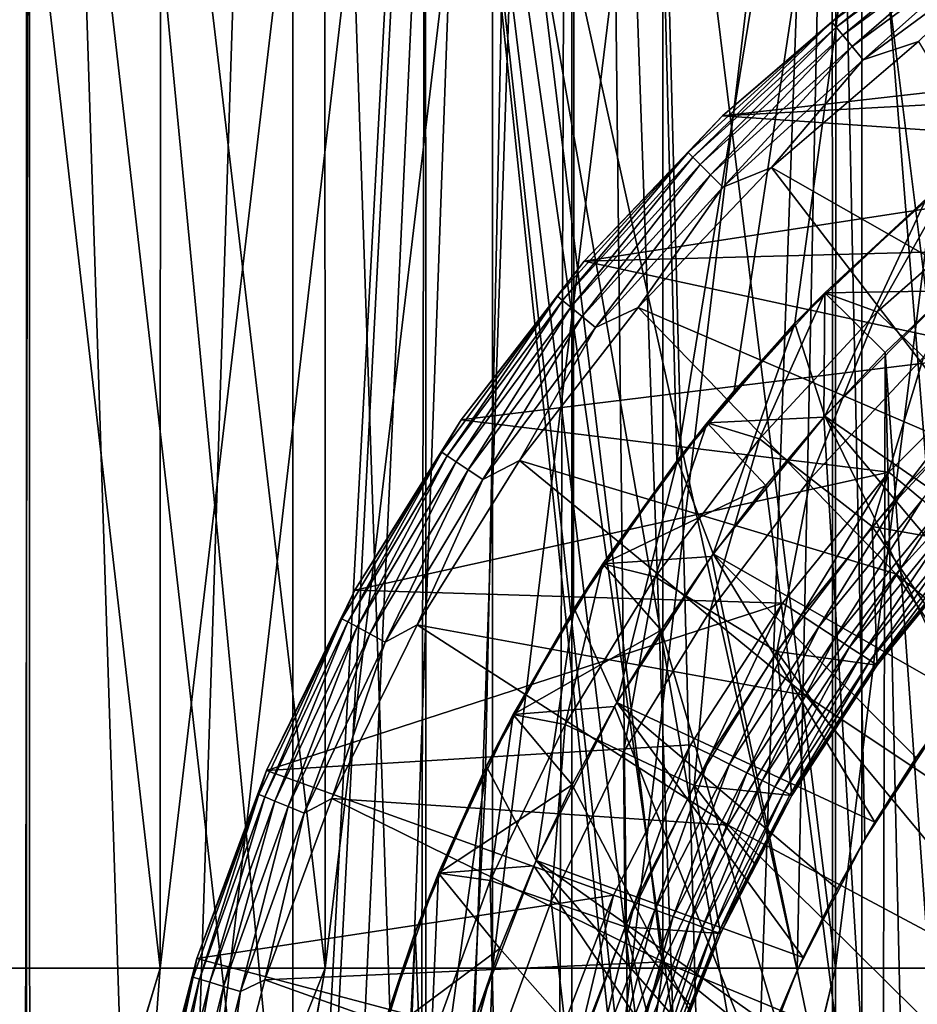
# Model space of a CAD drawing. Header units: metres. Extents: x -30 to 30, y -76 to 64.
# Tile 400 of 541: x -3.65 to -2.07, y 49.47 to 51.21. Entities that reach past the tile are written whole.
import ezdxf

# ---------------------------------------------------------------- set-up
doc = ezdxf.new("R2010")
doc.units = ezdxf.units.M
doc.layers.add('solid_508511', color=7, linetype='CONTINUOUS')

msp = doc.modelspace()

# ---------------------------------------------------------------- linework, layer by layer
at = {"layer": 'solid_508511'}
for points in [[(-3.614431, 39.964737, -22.714222), (-4.314982, 39.682003, -22.591612), (-3.993941, 57.5, -22.650572)], [(-4.216572, 9.452151, 22.610186), (-3.532681, 9.728445, 22.727079), (-3.993941, 57.5, 22.650572)], [(-3.993941, 57.5, -22.650572), (-2.670147, 57.5, -22.844479), (-3.145982, 48.659065, -22.783827)], [(-3.145982, 48.659065, -22.783827), (-3.614431, 39.964737, -22.714222), (-3.993941, 57.5, -22.650572)], [(-2.837471, 9.953447, 22.824303), (-2.670147, 57.5, 22.844479), (-3.993941, 57.5, 22.650572)], [(-3.532681, 9.728445, 22.727079), (-2.837471, 9.953447, 22.824303), (-3.993941, 57.5, 22.650572)], [(-3.113943, 48.975254, -22.788229), (-3.145982, 48.659065, -22.783827), (-2.670147, 57.5, -22.844479)], [(-3.050041, 49.287231, -22.796869), (-3.113943, 48.975254, -22.788229), (-2.670147, 57.5, -22.844479)], [(-2.954897, 49.59137, -22.809397), (-3.050041, 49.287231, -22.796869), (-2.670147, 57.5, -22.844479)], [(-2.829369, 49.884602, -22.825308), (-2.954897, 49.59137, -22.809397), (-2.670147, 57.5, -22.844479)], [(-2.837471, 9.953447, 22.824303), (-2.134133, 10.127596, 22.900774), (-2.670147, 57.5, 22.844479)], [(-2.67436, 50.164413, -22.843988), (-2.829369, 49.884602, -22.825308), (-2.670147, 57.5, -22.844479)], [(-2.491948, 50.42683, -22.864605), (-2.67436, 50.164413, -22.843988), (-2.670147, 57.5, -22.844479)], [(-2.491948, 50.42683, -22.864605), (-2.670147, 57.5, -22.844479), (-1.337299, 57.5, -22.961088)], [(-1.425745, 10.251329, 22.955767), (-1.337299, 57.5, 22.961088), (-2.670147, 57.5, 22.844479)], [(-2.134133, 10.127596, 22.900774), (-1.425745, 10.251329, 22.955767), (-2.670147, 57.5, 22.844479)], [(-2.390685, 50.551121, -22.875416), (-2.491948, 50.42683, -22.864605), (-1.337299, 57.5, -22.961088)], [(-2.283247, 50.670082, -22.886389), (-2.390685, 50.551121, -22.875416), (-1.337299, 57.5, -22.961088)], [(-2.051241, 50.890591, -22.908348), (-2.283247, 50.670082, -22.886389), (-1.337299, 57.5, -22.961088)], [(-3.639867, 39.999996, -5.385292), (-3.639813, 54.5, -5.385328), (-4.083487, 54.5, -5.057189)], [(-4.083364, 39.999996, -5.057286), (-3.639867, 39.999996, -5.385292), (-4.083487, 54.5, -5.057189)], [(-4.083367, 39.999996, 5.057283), (-4.083487, 54.5, 5.057189), (-3.639813, 54.5, 5.385328)], [(-3.639868, 39.999996, 5.385291), (-4.083367, 39.999996, 5.057283), (-3.639813, 54.5, 5.385328)], [(-3.639868, 39.999996, 5.385291), (-3.639813, 54.5, 5.385328), (-3.170048, 54.5, 5.674577)], [(-3.169956, 39.999996, 5.674625), (-3.639868, 39.999996, 5.385291), (-3.170048, 54.5, 5.674577)], [(-3.639867, 39.999996, -5.385292), (-3.169953, 39.999996, -5.674627), (-3.639813, 54.5, -5.385328)], [(-3.169953, 39.999996, -5.674627), (-3.170048, 54.5, -5.674577), (-3.639813, 54.5, -5.385328)], [(-2.67735, 39.999996, -5.922989), (-2.677306, 54.5, -5.923008), (-3.170048, 54.5, -5.674577)], [(-3.169953, 39.999996, -5.674627), (-2.67735, 39.999996, -5.922989), (-3.170048, 54.5, -5.674577)], [(-3.169956, 39.999996, 5.674625), (-3.170048, 54.5, 5.674577), (-2.677306, 54.5, 5.923008)], [(-2.677352, 39.999996, 5.922988), (-3.169956, 39.999996, 5.674625), (-2.677306, 54.5, 5.923008)], [(-2.677352, 39.999996, 5.922988), (-2.677306, 54.5, 5.923008), (-2.165419, 54.5, 6.128702)], [(-2.165299, 39.999996, 6.128742), (-2.677352, 39.999996, 5.922988), (-2.165419, 54.5, 6.128702)], [(-2.67735, 39.999996, -5.922989), (-2.165296, 39.999996, -6.128743), (-2.677306, 54.5, -5.923008)], [(-2.165296, 39.999996, -6.128743), (-2.165419, 54.5, -6.128702), (-2.677306, 54.5, -5.923008)], [(-1.637813, 39.999996, -6.290276), (-1.637794, 54.5, -6.290277), (-2.165419, 54.5, -6.128702)], [(-2.165296, 39.999996, -6.128743), (-1.637813, 39.999996, -6.290276), (-2.165419, 54.5, -6.128702)], [(-2.165299, 39.999996, 6.128742), (-2.165419, 54.5, 6.128702), (-1.637794, 54.5, 6.290277)], [(-1.637815, 39.999996, 6.290275), (-2.165299, 39.999996, 6.128742), (-1.637794, 54.5, 6.290277)], [(-4.312915, 52.5, -8.464558), (-4.324105, 46.5, -8.458849), (-3.647443, 46.5, -8.771896)], [(-3.635472, 52.5, 8.776863), (-4.310934, 46.5, 8.465569), (-4.312915, 52.5, 8.464558)], [(-4.312915, 52.5, -8.464558), (-3.647443, 46.5, -8.771896), (-3.635472, 52.5, -8.776863)], [(-3.635472, 52.5, 8.776863), (-3.633785, 46.5, 8.777563), (-4.310934, 46.5, 8.465569)], [(-3.635472, 52.5, -8.776863), (-3.647443, 46.5, -8.771896), (-2.948315, 46.5, -9.030915)], [(-2.935682, 52.5, 9.035028), (-3.633785, 46.5, 8.777563), (-3.635472, 52.5, 8.776863)], [(-3.635472, 52.5, -8.776863), (-2.948315, 46.5, -9.030915), (-2.935682, 52.5, -9.035028)], [(-2.935682, 52.5, 9.035028), (-2.934255, 46.5, 9.035494), (-3.633785, 46.5, 8.777563)], [(-2.935682, 52.5, -9.035028), (-2.948315, 46.5, -9.030915), (-2.489381, 48.269836, -9.168041)], [(-2.935682, 52.5, -9.035028), (-2.489381, 48.269836, -9.168041), (-2.499872, 48.525883, -9.165186)], [(-2.935682, 52.5, -9.035028), (-2.499872, 48.525883, -9.165186), (-2.484059, 48.781876, -9.169485)], [(-2.935682, 52.5, -9.035028), (-2.484059, 48.781876, -9.169485), (-2.441937, 49.035679, -9.180792)], [(-2.935682, 52.5, -9.035028), (-2.441937, 49.035679, -9.180792), (-2.373737, 49.284451, -9.198662)], [(-2.935682, 52.5, -9.035028), (-2.373737, 49.284451, -9.198662), (-2.279466, 49.526657, -9.222474)], [(-2.935682, 52.5, -9.035028), (-2.279466, 49.526657, -9.222474), (-2.217708, 52.5, -9.237518)], [(-2.217708, 52.5, 9.237518), (-2.934255, 46.5, 9.035494), (-2.935682, 52.5, 9.035028)], [(-2.217708, 52.5, 9.237518), (-2.216653, 46.5, 9.237773), (-2.934255, 46.5, 9.035494)], [(-2.217708, 52.5, -9.237518), (-2.279466, 49.526657, -9.222474), (-2.160066, 49.758614, -9.251168)], [(-2.217708, 52.5, -9.237518), (-2.160066, 49.758614, -9.251168), (-2.016319, 49.977978, -9.283559)], [(-2.217708, 52.5, -9.237518), (-2.016319, 49.977978, -9.283559), (-1.849619, 50.181931, -9.318203)], [(-2.217708, 52.5, -9.237518), (-1.849619, 50.181931, -9.318203), (-1.662656, 50.36697, -9.353373)], [(-2.217708, 52.5, -9.237518), (-1.662656, 50.36697, -9.353373), (-1.486151, 52.5, -9.383035)], [(-1.486151, 52.5, 9.383035), (-2.216653, 46.5, 9.237773), (-2.217708, 52.5, 9.237518)], [(-1.486151, 52.5, 9.383035), (-1.485397, 46.5, 9.383155), (-2.216653, 46.5, 9.237773)], [(-3.688592, 52, -6.815922), (-3.403855, 49.53109, -6.962491), (-3.688688, 49.53109, -6.81587)], [(-3.688592, 52, 6.815922), (-3.688688, 49.53109, 6.81587), (-3.403855, 49.53109, 6.962491)], [(-3.688592, 52, -6.815922), (-3.403774, 52, -6.96253), (-3.403855, 49.53109, -6.962491)], [(-3.403774, 52, 6.96253), (-3.688592, 52, 6.815922), (-3.403855, 49.53109, 6.962491)], [(-3.11314, 52, -7.097243), (-3.113034, 49.53109, -7.09729), (-3.403855, 49.53109, -6.962491)], [(-3.403774, 52, -6.96253), (-3.11314, 52, -7.097243), (-3.403855, 49.53109, -6.962491)], [(-3.403774, 52, 6.96253), (-3.403855, 49.53109, 6.962491), (-3.113034, 49.53109, 7.09729)], [(-3.11314, 52, 7.097243), (-3.403774, 52, 6.96253), (-3.113034, 49.53109, 7.09729)], [(-3.11314, 52, -7.097243), (-2.817187, 52, -7.219831), (-3.113034, 49.53109, -7.09729)], [(-2.817187, 52, 7.219831), (-3.11314, 52, 7.097243), (-3.113034, 49.53109, 7.09729)], [(-2.817187, 52, -7.219831), (-2.817123, 49.53109, -7.219856), (-3.113034, 49.53109, -7.09729)], [(-2.817187, 52, 7.219831), (-3.113034, 49.53109, 7.09729), (-2.817123, 49.53109, 7.219856)], [(-2.817187, 52, -7.219831), (-2.516421, 52, -7.330084), (-2.817123, 49.53109, -7.219856)], [(-2.817187, 52, 7.219831), (-2.817123, 49.53109, 7.219856), (-2.516499, 49.53109, 7.330057)], [(-2.516421, 52, 7.330084), (-2.817187, 52, 7.219831), (-2.516499, 49.53109, 7.330057)], [(-2.516421, 52, -7.330084), (-2.516499, 49.53109, -7.330057), (-2.817123, 49.53109, -7.219856)], [(-2.516421, 52, -7.330084), (-2.211465, 49.53109, -7.427781), (-2.516499, 49.53109, -7.330057)], [(-2.516421, 52, 7.330084), (-2.516499, 49.53109, 7.330057), (-2.211465, 49.53109, 7.427781)], [(-2.516421, 52, -7.330084), (-2.211356, 52, -7.427813), (-2.211465, 49.53109, -7.427781)], [(-2.211356, 52, 7.427813), (-2.516421, 52, 7.330084), (-2.211465, 49.53109, 7.427781)], [(-1.902513, 52, -7.512852), (-1.90244, 49.53109, -7.51287), (-2.211465, 49.53109, -7.427781)], [(-2.211356, 52, -7.427813), (-1.902513, 52, -7.512852), (-2.211465, 49.53109, -7.427781)], [(-2.211356, 52, 7.427813), (-2.211465, 49.53109, 7.427781), (-1.90244, 49.53109, 7.51287)], [(-1.902513, 52, 7.512852), (-2.211356, 52, 7.427813), (-1.90244, 49.53109, 7.51287)], [(-2.217885, 51.202499, -23.205029), (-2.142371, 51.267715, -23.165592), (-1.942314, 51.406879, -23.205029)], [(-2.217885, 51.202499, -23.205029), (-1.942314, 51.406879, -23.205029), (-2.2105, 51.193501, -23.242954)], [(-1.942314, 51.406879, -23.205029), (-1.935846, 51.397198, -23.242954), (-2.2105, 51.193501, -23.242954)], [(-2.2105, 51.193501, -23.242954), (-1.935846, 51.397198, -23.242954), (-2.19851, 51.178894, -23.277836)], [(-1.935846, 51.397198, -23.242954), (-1.925347, 51.381485, -23.277836), (-2.19851, 51.178894, -23.277836)], [(-2.19851, 51.178894, -23.277836), (-1.925347, 51.381485, -23.277836), (-2.182389, 51.159248, -23.308302)], [(-1.925347, 51.381485, -23.277836), (-1.911228, 51.360355, -23.308302), (-2.182389, 51.159248, -23.308302)], [(-2.182389, 51.159248, -23.308302), (-1.911228, 51.360355, -23.308302), (-2.16277, 51.135342, -23.333151)], [(-1.911228, 51.360355, -23.308302), (-1.894047, 51.334641, -23.333151), (-2.16277, 51.135342, -23.333151)], [(-2.16277, 51.135342, -23.333151), (-1.894047, 51.334641, -23.333151), (-2.065344, 51.168201, -23.351336)], [(-0.880844, 51.210464, -23), (-2.142362, 51.267723, -23), (-2.411385, 51.036774, -23)], [(-2.411384, 51.036774, -23.165592), (-2.411385, 51.036774, -23), (-2.142362, 51.267723, -23)], [(-2.142371, 51.267715, -23.165592), (-2.411384, 51.036774, -23.165592), (-2.142362, 51.267723, -23)], [(-2.217885, 51.202499, -23.205029), (-2.411384, 51.036774, -23.165592), (-2.142371, 51.267715, -23.165592)], [(-1.159282, 51.103565, -23), (-0.880844, 51.210464, -23), (-2.411385, 51.036774, -23)], [(-2.472097, 50.972095, -23.205029), (-2.411384, 51.036774, -23.165592), (-2.217885, 51.202499, -23.205029)], [(-2.472097, 50.972095, -23.205029), (-2.217885, 51.202499, -23.205029), (-2.463865, 50.963863, -23.242954)], [(-2.217885, 51.202499, -23.205029), (-2.2105, 51.193501, -23.242954), (-2.463865, 50.963863, -23.242954)], [(-2.463865, 50.963863, -23.242954), (-2.2105, 51.193501, -23.242954), (-2.450501, 50.9505, -23.277836)], [(-2.2105, 51.193501, -23.242954), (-2.19851, 51.178894, -23.277836), (-2.450501, 50.9505, -23.277836)], [(-2.450501, 50.9505, -23.277836), (-2.19851, 51.178894, -23.277836), (-2.432532, 50.932533, -23.308302)], [(-2.19851, 51.178894, -23.277836), (-2.182389, 51.159248, -23.308302), (-2.432532, 50.932533, -23.308302)], [(-2.432532, 50.932533, -23.308302), (-2.182389, 51.159248, -23.308302), (-2.410665, 50.910664, -23.333151)], [(-2.182389, 51.159248, -23.308302), (-2.16277, 51.135342, -23.333151), (-2.410665, 50.910664, -23.333151)], [(-2.324685, 50.945564, -23.351336), (-2.065344, 51.168201, -23.351336), (-1.727443, 50.604897, -23.58305)], [(-2.16277, 51.135342, -23.333151), (-2.065344, 51.168201, -23.351336), (-2.324685, 50.945564, -23.351336)], [(-2.410665, 50.910664, -23.333151), (-2.16277, 51.135342, -23.333151), (-2.324685, 50.945564, -23.351336)], [(-1.425001, 50.968174, -23), (-1.159282, 51.103565, -23), (-2.411385, 51.036774, -23)], [(-1.425001, 50.968174, -23), (-2.411385, 51.036774, -23), (-2.655663, 50.779793, -23)], [(-2.655654, 50.779804, -23.165592), (-2.655663, 50.779793, -23), (-2.411385, 51.036774, -23)], [(-2.411384, 51.036774, -23.165592), (-2.655654, 50.779804, -23.165592), (-2.411385, 51.036774, -23)], [(-2.472097, 50.972095, -23.205029), (-2.655654, 50.779804, -23.165592), (-2.411384, 51.036774, -23.165592)], [(-2.702501, 50.717884, -23.205029), (-2.655654, 50.779804, -23.165592), (-2.472097, 50.972095, -23.205029)], [(-2.702501, 50.717884, -23.205029), (-2.472097, 50.972095, -23.205029), (-2.693502, 50.710499, -23.242954)], [(-2.472097, 50.972095, -23.205029), (-2.463865, 50.963863, -23.242954), (-2.693502, 50.710499, -23.242954)], [(-1.675114, 50.805748, -23), (-1.425001, 50.968174, -23), (-2.655663, 50.779793, -23)], [(-2.693502, 50.710499, -23.242954), (-2.463865, 50.963863, -23.242954), (-2.678893, 50.698509, -23.277836)], [(-2.463865, 50.963863, -23.242954), (-2.450501, 50.9505, -23.277836), (-2.678893, 50.698509, -23.277836)], [(-2.678893, 50.698509, -23.277836), (-2.450501, 50.9505, -23.277836), (-2.659249, 50.682388, -23.308302)], [(-2.450501, 50.9505, -23.277836), (-2.432532, 50.932533, -23.308302), (-2.659249, 50.682388, -23.308302)], [(-2.659249, 50.682388, -23.308302), (-2.432532, 50.932533, -23.308302), (-2.635343, 50.662769, -23.333151)], [(-2.432532, 50.932533, -23.308302), (-2.410665, 50.910664, -23.333151), (-2.635343, 50.662769, -23.333151)], [(-2.560171, 50.69783, -23.351336), (-2.324685, 50.945564, -23.351336), (-1.925441, 50.425442, -23.58305)], [(-2.410665, 50.910664, -23.333151), (-2.324685, 50.945564, -23.351336), (-2.560171, 50.69783, -23.351336)], [(-2.324685, 50.945564, -23.351336), (-1.727443, 50.604897, -23.58305), (-1.925441, 50.425442, -23.58305)], [(-2.00151, 50.932377, -21.581036), (-2.230701, 50.724068, -21.581036), (-2.051241, 50.890591, -22.908348)], [(-2.230701, 50.724068, -20.059807), (-2.00151, 50.932377, -20.059807), (-2.051776, 50.890121, -15)], [(-2.009669, 50.727383, -19.5), (-2.00151, 50.932377, -20.059807), (-2.230701, 50.724068, -20.059807)], [(-2.137948, 50.690132, -21.828634), (-2.230701, 50.724068, -21.581036), (-2.00151, 50.932377, -21.581036)], [(-1.908865, 50.892433, -21.828634), (-2.137948, 50.690132, -21.828634), (-2.00151, 50.932377, -21.581036)], [(-2.635343, 50.662769, -23.333151), (-2.410665, 50.910664, -23.333151), (-2.560171, 50.69783, -23.351336)], [(-2.230364, 50.506142, -15), (-2.283256, 50.670074, -15), (-2.051776, 50.890121, -15)], [(-2.230701, 50.724068, -20.059807), (-2.051776, 50.890121, -15), (-2.283256, 50.670074, -15)], [(-2.230701, 50.724068, -21.581036), (-2.283247, 50.670082, -22.886389), (-2.051241, 50.890591, -22.908348)], [(-2.008988, 50.72781, -15), (-2.230364, 50.506142, -15), (-2.051776, 50.890121, -15)], [(-2.056152, 50.610577, -22.066158), (-2.137948, 50.690132, -21.828634), (-1.908865, 50.892433, -21.828634)], [(-1.906909, 50.618065, -23), (-1.675114, 50.805748, -23), (-2.655663, 50.779793, -23)], [(-2.655654, 50.779804, -23.165592), (-2.872672, 50.499439, -23.165592), (-2.655663, 50.779793, -23)], [(-2.702501, 50.717884, -23.205029), (-2.872672, 50.499439, -23.165592), (-2.655654, 50.779804, -23.165592)], [(-2.872672, 50.499439, -23.165592), (-2.872663, 50.499451, -23), (-2.655663, 50.779793, -23)], [(-1.906909, 50.618065, -23), (-2.655663, 50.779793, -23), (-2.872663, 50.499451, -23)], [(-2.230701, 50.724068, -21.581036), (-2.438327, 50.494255, -21.581036), (-2.283247, 50.670082, -22.886389)], [(-2.438327, 50.494255, -20.059807), (-2.230701, 50.724068, -20.059807), (-2.283256, 50.670074, -15)], [(-2.232457, 50.504025, -19.5), (-2.230701, 50.724068, -20.059807), (-2.438327, 50.494255, -20.059807)], [(-2.345713, 50.465996, -21.828634), (-2.438327, 50.494255, -21.581036), (-2.230701, 50.724068, -21.581036)], [(-2.137948, 50.690132, -21.828634), (-2.345713, 50.465996, -21.828634), (-2.230701, 50.724068, -21.581036)], [(-2.123998, 50.618637, -19.5), (-2.230701, 50.724068, -20.059807), (-2.232457, 50.504025, -19.5)], [(-2.009669, 50.727383, -19.5), (-2.230701, 50.724068, -20.059807), (-2.123998, 50.618637, -19.5)], [(-2.008988, 50.72781, -15), (-1.814906, 50.219337, -14.500119), (-2.230364, 50.506142, -15)], [(-2.009669, 50.727383, -19.5), (-2.123998, 50.618637, -19.5), (-2.024389, 49.224117, -19.5)], [(-2.906878, 50.442314, -23.205029), (-2.872672, 50.499439, -23.165592), (-2.702501, 50.717884, -23.205029)], [(-2.906878, 50.442314, -23.205029), (-2.702501, 50.717884, -23.205029), (-2.897199, 50.435844, -23.242954)], [(-2.702501, 50.717884, -23.205029), (-2.693502, 50.710499, -23.242954), (-2.897199, 50.435844, -23.242954)], [(-2.897199, 50.435844, -23.242954), (-2.693502, 50.710499, -23.242954), (-2.881485, 50.425346, -23.277836)], [(-2.693502, 50.710499, -23.242954), (-2.678893, 50.698509, -23.277836), (-2.881485, 50.425346, -23.277836)], [(-2.881485, 50.425346, -23.277836), (-2.678893, 50.698509, -23.277836), (-2.860356, 50.411228, -23.308302)], [(-2.678893, 50.698509, -23.277836), (-2.659249, 50.682388, -23.308302), (-2.860356, 50.411228, -23.308302)], [(-2.769387, 50.427544, -23.351336), (-2.560171, 50.69783, -23.351336), (-2.104896, 50.227444, -23.58305)], [(-2.635343, 50.662769, -23.333151), (-2.560171, 50.69783, -23.351336), (-2.769387, 50.427544, -23.351336)], [(-2.560171, 50.69783, -23.351336), (-1.925441, 50.425442, -23.58305), (-2.104896, 50.227444, -23.58305)], [(-2.25563, 50.395897, -22.066158), (-2.345713, 50.465996, -21.828634), (-2.137948, 50.690132, -21.828634)], [(-2.25563, 50.395897, -22.066158), (-2.137948, 50.690132, -21.828634), (-2.056152, 50.610577, -22.066158)], [(-2.860356, 50.411228, -23.308302), (-2.659249, 50.682388, -23.308302), (-2.834642, 50.394047, -23.333151)], [(-2.659249, 50.682388, -23.308302), (-2.635343, 50.662769, -23.333151), (-2.834642, 50.394047, -23.333151)], [(-2.427393, 50.262642, -15), (-2.490784, 50.428345, -15), (-2.283256, 50.670074, -15)], [(-2.438327, 50.494255, -20.059807), (-2.283256, 50.670074, -15), (-2.490784, 50.428345, -15)], [(-2.438327, 50.494255, -21.581036), (-2.390685, 50.551121, -22.875416), (-2.283247, 50.670082, -22.886389)], [(-2.230364, 50.506142, -15), (-2.427393, 50.262642, -15), (-2.283256, 50.670074, -15)], [(-2.834642, 50.394047, -23.333151), (-2.635343, 50.662769, -23.333151), (-2.769387, 50.427544, -23.351336)], [(-2.11778, 50.407223, -23), (-1.906909, 50.618065, -23), (-2.872663, 50.499451, -23)], [(-2.123998, 50.618637, -19.5), (-2.232457, 50.504025, -19.5), (-2.128967, 48.799999, -19.5)], [(-2.123998, 50.618637, -19.5), (-2.128967, 48.799999, -19.5), (-2.087482, 49.014698, -19.5)], [(-2.123998, 50.618637, -19.5), (-2.087482, 49.014698, -19.5), (-2.024389, 49.224117, -19.5)], [(-2.087582, 50.38245, -22.996157), (-1.906909, 50.618065, -23), (-2.11778, 50.407223, -23)], [(-1.879889, 50.58989, -22.996157), (-1.906909, 50.618065, -23), (-2.087582, 50.38245, -22.996157)], [(-2.25563, 50.395897, -22.066158), (-2.056152, 50.610577, -22.066158), (-2.147016, 50.311382, -22.290916)], [(-2.056152, 50.610577, -22.066158), (-1.957534, 50.514656, -22.290916), (-2.147016, 50.311382, -22.290916)], [(-1.879889, 50.58989, -22.996157), (-2.087582, 50.38245, -22.996157), (-2.058791, 50.358299, -22.98476)], [(-2.438327, 50.494255, -21.581036), (-2.491948, 50.42683, -22.864605), (-2.390685, 50.551121, -22.875416)], [(-2.147016, 50.311382, -22.290916), (-1.957534, 50.514656, -22.290916), (-1.964175, 50.278908, -22.5)], [(-2.11778, 50.407223, -23), (-2.872663, 50.499451, -23), (-3.060227, 50.198528, -23)], [(-3.060213, 50.198559, -23.165592), (-3.060227, 50.198528, -23), (-2.872663, 50.499451, -23)], [(-2.872672, 50.499439, -23.165592), (-3.060213, 50.198559, -23.165592), (-2.872663, 50.499451, -23)], [(-2.906878, 50.442314, -23.205029), (-3.060213, 50.198559, -23.165592), (-2.872672, 50.499439, -23.165592)], [(-2.232457, 50.504025, -19.5), (-2.438327, 50.494255, -20.059807), (-2.334786, 50.38382, -19.5)], [(-2.230364, 50.506142, -15), (-1.9903, 50.012848, -14.500119), (-2.427393, 50.262642, -15)], [(-2.232457, 50.504025, -19.5), (-2.334786, 50.38382, -19.5), (-2.128967, 48.799999, -19.5)], [(-2.230364, 50.506142, -15), (-1.814906, 50.219337, -14.500119), (-1.905425, 50.118443, -14.500119)], [(-2.230364, 50.506142, -15), (-1.905425, 50.118443, -14.500119), (-1.9903, 50.012848, -14.500119)], [(-2.438327, 50.494255, -21.581036), (-2.622382, 50.245167, -21.581036), (-2.491948, 50.42683, -22.864605)], [(-2.622382, 50.245167, -20.059807), (-2.438327, 50.494255, -20.059807), (-2.490784, 50.428345, -15)], [(-2.334786, 50.38382, -19.5), (-2.438327, 50.494255, -20.059807), (-2.622382, 50.245167, -20.059807)], [(-2.530088, 50.222252, -21.828634), (-2.622382, 50.245167, -21.581036), (-2.438327, 50.494255, -21.581036)], [(-2.345713, 50.465996, -21.828634), (-2.530088, 50.222252, -21.828634), (-2.438327, 50.494255, -21.581036)], [(-2.432797, 50.162464, -22.066158), (-2.530088, 50.222252, -21.828634), (-2.345713, 50.465996, -21.828634)], [(-2.432797, 50.162464, -22.066158), (-2.345713, 50.465996, -21.828634), (-2.25563, 50.395897, -22.066158)], [(-3.083261, 50.148037, -23.205029), (-3.060213, 50.198559, -23.165592), (-2.906878, 50.442314, -23.205029)], [(-3.083261, 50.148037, -23.205029), (-2.906878, 50.442314, -23.205029), (-3.072994, 50.142548, -23.242954)], [(-2.906878, 50.442314, -23.205029), (-2.897199, 50.435844, -23.242954), (-3.072994, 50.142548, -23.242954)], [(-3.072994, 50.142548, -23.242954), (-2.897199, 50.435844, -23.242954), (-3.056327, 50.13364, -23.277836)], [(-2.897199, 50.435844, -23.242954), (-2.881485, 50.425346, -23.277836), (-3.056327, 50.13364, -23.277836)], [(-3.056327, 50.13364, -23.277836), (-2.881485, 50.425346, -23.277836), (-3.033915, 50.121662, -23.308302)], [(-2.881485, 50.425346, -23.277836), (-2.860356, 50.411228, -23.308302), (-3.033915, 50.121662, -23.308302)], [(-2.950185, 50.137482, -23.351336), (-2.769387, 50.427544, -23.351336), (-2.264079, 50.01281, -23.58305)], [(-2.834642, 50.394047, -23.333151), (-2.769387, 50.427544, -23.351336), (-2.950185, 50.137482, -23.351336)], [(-2.769387, 50.427544, -23.351336), (-2.104896, 50.227444, -23.58305), (-2.264079, 50.01281, -23.58305)], [(-2.622382, 50.245167, -21.581036), (-2.67436, 50.164413, -22.843988), (-2.491948, 50.42683, -22.864605)], [(-2.597872, 50.000061, -15), (-2.673247, 50.166203, -15), (-2.490784, 50.428345, -15)], [(-2.622382, 50.245167, -20.059807), (-2.490784, 50.428345, -15), (-2.673247, 50.166203, -15)], [(-2.427393, 50.262642, -15), (-2.597872, 50.000061, -15), (-2.490784, 50.428345, -15)], [(-1.588869, 49.803951, -23.76483), (-2.104896, 50.227444, -23.58305), (-1.925441, 50.425442, -23.58305)], [(-3.033915, 50.121662, -23.308302), (-2.860356, 50.411228, -23.308302), (-3.006641, 50.107082, -23.333151)], [(-2.860356, 50.411228, -23.308302), (-2.834642, 50.394047, -23.333151), (-3.006641, 50.107082, -23.333151)], [(-2.305511, 50.175446, -23), (-2.11778, 50.407223, -23), (-3.060227, 50.198528, -23)], [(-3.006641, 50.107082, -23.333151), (-2.834642, 50.394047, -23.333151), (-2.950185, 50.137482, -23.351336)], [(-2.432797, 50.162464, -22.066158), (-2.25563, 50.395897, -22.066158), (-2.315486, 50.090378, -22.290916)], [(-2.25563, 50.395897, -22.066158), (-2.147016, 50.311382, -22.290916), (-2.315486, 50.090378, -22.290916)], [(-2.27251, 50.154484, -22.996157), (-2.11778, 50.407223, -23), (-2.305511, 50.175446, -23)], [(-2.087582, 50.38245, -22.996157), (-2.11778, 50.407223, -23), (-2.27251, 50.154484, -22.996157)], [(-2.334786, 50.38382, -19.5), (-2.622382, 50.245167, -20.059807), (-2.430611, 50.258446, -19.5)], [(-2.334786, 50.38382, -19.5), (-2.430611, 50.258446, -19.5), (-2.128967, 48.799999, -19.5)], [(-2.087582, 50.38245, -22.996157), (-2.27251, 50.154484, -22.996157), (-2.241093, 50.133827, -22.98476)], [(-2.087582, 50.38245, -22.996157), (-2.241093, 50.133827, -22.98476), (-2.058791, 50.358299, -22.98476)], [(-2.058791, 50.358299, -22.98476), (-2.241093, 50.133827, -22.98476), (-2.212144, 50.114792, -22.966249)], [(-2.058791, 50.358299, -22.98476), (-2.212144, 50.114792, -22.966249), (-2.032261, 50.336044, -22.966249)], [(-2.032261, 50.336044, -22.966249), (-2.212144, 50.114792, -22.966249), (-2.186774, 50.098114, -22.941338)], [(-2.032261, 50.336044, -22.966249), (-2.186774, 50.098114, -22.941338), (-2.009012, 50.31654, -22.941338)], [(-2.315486, 50.090378, -22.290916), (-2.147016, 50.311382, -22.290916), (-2.137822, 50.065956, -22.5)], [(-2.009012, 50.31654, -22.941338), (-2.186774, 50.098114, -22.941338), (-2.165962, 50.084431, -22.910984)], [(-2.009012, 50.31654, -22.941338), (-2.165962, 50.084431, -22.910984), (-1.98994, 50.300541, -22.910984)], [(-2.147016, 50.311382, -22.290916), (-2.053772, 50.174671, -22.5), (-2.137822, 50.065956, -22.5)], [(-2.147016, 50.311382, -22.290916), (-1.964175, 50.278908, -22.5), (-2.053772, 50.174671, -22.5)], [(-1.98994, 50.300541, -22.910984), (-2.165962, 50.084431, -22.910984), (-2.150509, 50.074272, -22.876356)], [(-1.98994, 50.300541, -22.910984), (-2.150509, 50.074272, -22.876356), (-1.97578, 50.288662, -22.876356)], [(-1.97578, 50.288662, -22.876356), (-2.150509, 50.074272, -22.876356), (-2.141012, 50.068027, -22.838787)], [(-1.97578, 50.288662, -22.876356), (-2.141012, 50.068027, -22.838787), (-1.967076, 50.281361, -22.838787)], [(-2.137835, 50.065937, -22.799999), (-1.967076, 50.281361, -22.838787), (-2.141012, 50.068027, -22.838787)], [(-2.137835, 50.065937, -22.799999), (-1.964165, 50.278919, -22.799999), (-1.967076, 50.281361, -22.838787)], [(-1.964175, 50.278908, -22.5), (-1.964165, 50.278919, -22.799999), (-2.137835, 50.065937, -22.799999)], [(-1.964175, 50.278908, -22.5), (-2.137835, 50.065937, -22.799999), (-2.053772, 50.174671, -22.5)], [(-2.430611, 50.258446, -19.5), (-2.622382, 50.245167, -20.059807), (-2.519721, 50.128185, -19.5)], [(-2.427393, 50.262642, -15), (-2.142085, 49.788982, -14.500119), (-2.597872, 50.000061, -15)], [(-2.430611, 50.258446, -19.5), (-2.519721, 50.128185, -19.5), (-2.128967, 48.799999, -19.5)], [(-2.427393, 50.262642, -15), (-1.9903, 50.012848, -14.500119), (-2.069175, 49.903038, -14.500119)], [(-2.427393, 50.262642, -15), (-2.069175, 49.903038, -14.500119), (-2.142085, 49.788982, -14.500119)], [(-2.622382, 50.245167, -21.581036), (-2.781086, 49.97921, -21.581036), (-2.67436, 50.164413, -22.843988)], [(-2.781086, 49.97921, -20.059807), (-2.622382, 50.245167, -20.059807), (-2.673247, 50.166203, -15)], [(-2.519721, 50.128185, -19.5), (-2.622382, 50.245167, -20.059807), (-2.781086, 49.97921, -20.059807)], [(-2.689236, 49.961338, -21.828634), (-2.781086, 49.97921, -21.581036), (-2.622382, 50.245167, -21.581036)], [(-2.530088, 50.222252, -21.828634), (-2.689236, 49.961338, -21.828634), (-2.622382, 50.245167, -21.581036)], [(-2.5859, 49.91259, -22.066158), (-2.689236, 49.961338, -21.828634), (-2.530088, 50.222252, -21.828634)], [(-2.5859, 49.91259, -22.066158), (-2.530088, 50.222252, -21.828634), (-2.432797, 50.162464, -22.066158)], [(-1.709028, 49.641937, -23.76483), (-2.264079, 50.01281, -23.58305), (-2.104896, 50.227444, -23.58305)], [(-1.588869, 49.803951, -23.76483), (-1.709028, 49.641937, -23.76483), (-2.104896, 50.227444, -23.58305)], [(-3.060213, 50.198559, -23.165592), (-3.216352, 49.880245, -23.165592), (-3.060227, 50.198528, -23)], [(-3.083261, 50.148037, -23.205029), (-3.216352, 49.880245, -23.165592), (-3.060213, 50.198559, -23.165592)], [(-3.216352, 49.880245, -23.165592), (-3.216339, 49.880272, -23), (-3.060227, 50.198528, -23)], [(-2.305511, 50.175446, -23), (-3.060227, 50.198528, -23), (-3.216339, 49.880272, -23)], [(-2.467963, 49.925362, -23), (-2.305511, 50.175446, -23), (-3.216339, 49.880272, -23)], [(-2.781086, 49.97921, -21.581036), (-2.829369, 49.884602, -22.825308), (-2.67436, 50.164413, -22.843988)], [(-2.74017, 49.720901, -15), (-2.828142, 49.887131, -15), (-2.673247, 50.166203, -15)], [(-2.781086, 49.97921, -20.059807), (-2.673247, 50.166203, -15), (-2.828142, 49.887131, -15)], [(-2.597872, 50.000061, -15), (-2.74017, 49.720901, -15), (-2.673247, 50.166203, -15)], [(-2.432656, 49.908478, -22.996157), (-2.305511, 50.175446, -23), (-2.467963, 49.925362, -23)], [(-2.27251, 50.154484, -22.996157), (-2.305511, 50.175446, -23), (-2.432656, 49.908478, -22.996157)], [(-2.053772, 50.174671, -22.5), (-2.137835, 50.065937, -22.799999), (-2.137822, 50.065956, -22.5)], [(-3.22995, 49.837891, -23.205029), (-3.216352, 49.880245, -23.165592), (-3.083261, 50.148037, -23.205029)], [(-3.22995, 49.837891, -23.205029), (-3.083261, 50.148037, -23.205029), (-3.219195, 49.833435, -23.242954)], [(-3.083261, 50.148037, -23.205029), (-3.072994, 50.142548, -23.242954), (-3.219195, 49.833435, -23.242954)], [(-2.5859, 49.91259, -22.066158), (-2.432797, 50.162464, -22.066158), (-2.461295, 49.853809, -22.290916)], [(-2.432797, 50.162464, -22.066158), (-2.315486, 50.090378, -22.290916), (-2.461295, 49.853809, -22.290916)], [(-2.27251, 50.154484, -22.996157), (-2.432656, 49.908478, -22.996157), (-2.399032, 49.891598, -22.98476)], [(-2.27251, 50.154484, -22.996157), (-2.399032, 49.891598, -22.98476), (-2.241093, 50.133827, -22.98476)], [(-3.219195, 49.833435, -23.242954), (-3.072994, 50.142548, -23.242954), (-3.201735, 49.826202, -23.277836)], [(-3.072994, 50.142548, -23.242954), (-3.056327, 50.13364, -23.277836), (-3.201735, 49.826202, -23.277836)], [(-3.201735, 49.826202, -23.277836), (-3.056327, 50.13364, -23.277836), (-3.178257, 49.816479, -23.308302)], [(-3.056327, 50.13364, -23.277836), (-3.033915, 50.121662, -23.308302), (-3.178257, 49.816479, -23.308302)], [(-3.10071, 49.830616, -23.351336), (-2.950185, 50.137482, -23.351336), (-2.401458, 49.783607, -23.58305)], [(-3.006641, 50.107082, -23.333151), (-2.950185, 50.137482, -23.351336), (-3.10071, 49.830616, -23.351336)], [(-2.950185, 50.137482, -23.351336), (-2.264079, 50.01281, -23.58305), (-2.401458, 49.783607, -23.58305)], [(-2.241093, 50.133827, -22.98476), (-2.399032, 49.891598, -22.98476), (-2.368048, 49.876041, -22.966249)], [(-2.241093, 50.133827, -22.98476), (-2.368048, 49.876041, -22.966249), (-2.212144, 50.114792, -22.966249)], [(-3.178257, 49.816479, -23.308302), (-3.033915, 50.121662, -23.308302), (-3.149685, 49.804642, -23.333151)], [(-3.033915, 50.121662, -23.308302), (-3.006641, 50.107082, -23.333151), (-3.149685, 49.804642, -23.333151)], [(-2.519721, 50.128185, -19.5), (-2.781086, 49.97921, -20.059807), (-2.601864, 49.99342, -19.5)], [(-2.519721, 50.128185, -19.5), (-2.601864, 49.99342, -19.5), (-2.128967, 48.799999, -19.5)], [(-2.212144, 50.114792, -22.966249), (-2.368048, 49.876041, -22.966249), (-2.340894, 49.862411, -22.941338)], [(-2.212144, 50.114792, -22.966249), (-2.340894, 49.862411, -22.941338), (-2.186774, 50.098114, -22.941338)], [(-3.149685, 49.804642, -23.333151), (-3.006641, 50.107082, -23.333151), (-3.10071, 49.830616, -23.351336)], [(-2.186774, 50.098114, -22.941338), (-2.340894, 49.862411, -22.941338), (-2.318619, 49.851227, -22.910984)], [(-2.186774, 50.098114, -22.941338), (-2.318619, 49.851227, -22.910984), (-2.165962, 50.084431, -22.910984)], [(-2.461295, 49.853809, -22.290916), (-2.315486, 50.090378, -22.290916), (-2.288518, 49.836109, -22.5)], [(-2.165962, 50.084431, -22.910984), (-2.318619, 49.851227, -22.910984), (-2.30208, 49.842926, -22.876356)], [(-2.315486, 50.090378, -22.290916), (-2.216165, 49.952965, -22.5), (-2.288518, 49.836109, -22.5)], [(-2.315486, 50.090378, -22.290916), (-2.137822, 50.065956, -22.5), (-2.216165, 49.952965, -22.5)], [(-2.165962, 50.084431, -22.910984), (-2.30208, 49.842926, -22.876356), (-2.150509, 50.074272, -22.876356)], [(-2.150509, 50.074272, -22.876356), (-2.30208, 49.842926, -22.876356), (-2.291914, 49.837822, -22.838787)], [(-2.150509, 50.074272, -22.876356), (-2.291914, 49.837822, -22.838787), (-2.141012, 50.068027, -22.838787)], [(-2.288513, 49.836117, -22.799999), (-2.141012, 50.068027, -22.838787), (-2.291914, 49.837822, -22.838787)], [(-2.288513, 49.836117, -22.799999), (-2.137835, 50.065937, -22.799999), (-2.141012, 50.068027, -22.838787)], [(-2.216165, 49.952965, -22.5), (-2.137835, 50.065937, -22.799999), (-2.288513, 49.836117, -22.799999)], [(-2.137822, 50.065956, -22.5), (-2.137835, 50.065937, -22.799999), (-2.216165, 49.952965, -22.5)], [(-1.812727, 49.468922, -23.76483), (-2.401458, 49.783607, -23.58305), (-2.264079, 50.01281, -23.58305)], [(-1.709028, 49.641937, -23.76483), (-1.812727, 49.468922, -23.76483), (-2.264079, 50.01281, -23.58305)], [(-2.069175, 49.903038, -14.500119), (-1.9903, 50.012848, -14.500119), (-2.016319, 49.977978, -9.283559)], [(-2.601864, 49.99342, -19.5), (-2.781086, 49.97921, -20.059807), (-2.676791, 49.854546, -19.5)], [(-2.597872, 50.000061, -15), (-2.268996, 49.549599, -14.500119), (-2.74017, 49.720901, -15)], [(-2.601864, 49.99342, -19.5), (-2.676791, 49.854546, -19.5), (-2.128967, 48.799999, -19.5)], [(-2.597872, 50.000061, -15), (-2.142085, 49.788982, -14.500119), (-2.208771, 49.67104, -14.500119)], [(-2.597872, 50.000061, -15), (-2.208771, 49.67104, -14.500119), (-2.268996, 49.549599, -14.500119)], [(-2.781086, 49.97921, -21.581036), (-2.912906, 49.698948, -21.581036), (-2.829369, 49.884602, -22.825308)], [(-2.912906, 49.698948, -20.059807), (-2.781086, 49.97921, -20.059807), (-2.828142, 49.887131, -15)], [(-2.676791, 49.854546, -19.5), (-2.781086, 49.97921, -20.059807), (-2.912906, 49.698948, -20.059807)], [(-2.82157, 49.685852, -21.828634), (-2.912906, 49.698948, -21.581036), (-2.781086, 49.97921, -21.581036)], [(-2.689236, 49.961338, -21.828634), (-2.82157, 49.685852, -21.828634), (-2.781086, 49.97921, -21.581036)], [(-2.069175, 49.903038, -14.500119), (-2.016319, 49.977978, -9.283559), (-2.160066, 49.758614, -9.251168)], [(-2.713426, 49.648743, -22.066158), (-2.82157, 49.685852, -21.828634), (-2.689236, 49.961338, -21.828634)], [(-2.713426, 49.648743, -22.066158), (-2.689236, 49.961338, -21.828634), (-2.5859, 49.91259, -22.066158)], [(-2.216165, 49.952965, -22.5), (-2.288513, 49.836117, -22.799999), (-2.288518, 49.836109, -22.5)], [(-2.603376, 49.65971, -23), (-2.467963, 49.925362, -23), (-3.216339, 49.880272, -23)], [(-2.566274, 49.64711, -22.996157), (-2.467963, 49.925362, -23), (-2.603376, 49.65971, -23)], [(-2.432656, 49.908478, -22.996157), (-2.467963, 49.925362, -23), (-2.566274, 49.64711, -22.996157)], [(-2.713426, 49.648743, -22.066158), (-2.5859, 49.91259, -22.066158), (-2.583016, 49.603996, -22.290916)], [(-2.5859, 49.91259, -22.066158), (-2.461295, 49.853809, -22.290916), (-2.583016, 49.603996, -22.290916)], [(-2.432656, 49.908478, -22.996157), (-2.566274, 49.64711, -22.996157), (-2.53089, 49.634235, -22.98476)], [(-2.432656, 49.908478, -22.996157), (-2.53089, 49.634235, -22.98476), (-2.399032, 49.891598, -22.98476)], [(-2.934126, 49.124508, -15), (-2.953835, 49.594246, -15), (-2.828142, 49.887131, -15)], [(-2.912906, 49.698948, -20.059807), (-2.828142, 49.887131, -15), (-2.953835, 49.594246, -15)], [(-2.852591, 49.428368, -15), (-2.934126, 49.124508, -15), (-2.828142, 49.887131, -15)], [(-2.74017, 49.720901, -15), (-2.852591, 49.428368, -15), (-2.828142, 49.887131, -15)], [(-2.399032, 49.891598, -22.98476), (-2.53089, 49.634235, -22.98476), (-2.498283, 49.622372, -22.966249)], [(-2.399032, 49.891598, -22.98476), (-2.498283, 49.622372, -22.966249), (-2.368048, 49.876041, -22.966249)], [(-2.142085, 49.788982, -14.500119), (-2.069175, 49.903038, -14.500119), (-2.160066, 49.758614, -9.251168)], [(-2.603376, 49.65971, -23), (-3.216339, 49.880272, -23), (-3.339493, 49.547749, -23)], [(-3.339488, 49.547771, -23.165592), (-3.339493, 49.547749, -23), (-3.216339, 49.880272, -23)], [(-3.216352, 49.880245, -23.165592), (-3.339488, 49.547771, -23.165592), (-3.216339, 49.880272, -23)], [(-3.22995, 49.837891, -23.205029), (-3.339488, 49.547771, -23.165592), (-3.216352, 49.880245, -23.165592)], [(-2.912906, 49.698948, -21.581036), (-2.954897, 49.59137, -22.809397), (-2.829369, 49.884602, -22.825308)], [(-2.368048, 49.876041, -22.966249), (-2.498283, 49.622372, -22.966249), (-2.469707, 49.611977, -22.941338)], [(-2.368048, 49.876041, -22.966249), (-2.469707, 49.611977, -22.941338), (-2.340894, 49.862411, -22.941338)], [(-2.676791, 49.854546, -19.5), (-2.912906, 49.698948, -20.059807), (-2.744336, 49.711861, -19.5)], [(-2.676791, 49.854546, -19.5), (-2.744336, 49.711861, -19.5), (-2.128967, 48.799999, -19.5)], [(-2.583016, 49.603996, -22.290916), (-2.461295, 49.853809, -22.290916), (-2.414588, 49.591908, -22.5)], [(-2.340894, 49.862411, -22.941338), (-2.469707, 49.611977, -22.941338), (-2.446264, 49.603451, -22.910984)], [(-2.461295, 49.853809, -22.290916), (-2.354708, 49.715668, -22.5), (-2.414588, 49.591908, -22.5)], [(-2.461295, 49.853809, -22.290916), (-2.288518, 49.836109, -22.5), (-2.354708, 49.715668, -22.5)], [(-2.340894, 49.862411, -22.941338), (-2.446264, 49.603451, -22.910984), (-2.318619, 49.851227, -22.910984)], [(-2.318619, 49.851227, -22.910984), (-2.446264, 49.603451, -22.910984), (-2.428858, 49.597118, -22.876356)], [(-2.318619, 49.851227, -22.910984), (-2.428858, 49.597118, -22.876356), (-2.30208, 49.842926, -22.876356)], [(-3.345533, 49.514858, -23.205029), (-3.339488, 49.547771, -23.165592), (-3.22995, 49.837891, -23.205029)], [(-3.345533, 49.514858, -23.205029), (-3.22995, 49.837891, -23.205029), (-3.334393, 49.511478, -23.242954)], [(-3.22995, 49.837891, -23.205029), (-3.219195, 49.833435, -23.242954), (-3.334393, 49.511478, -23.242954)], [(-2.30208, 49.842926, -22.876356), (-2.428858, 49.597118, -22.876356), (-2.418159, 49.593227, -22.838787)], [(-2.30208, 49.842926, -22.876356), (-2.418159, 49.593227, -22.838787), (-2.291914, 49.837822, -22.838787)], [(-2.414581, 49.591927, -22.799999), (-2.291914, 49.837822, -22.838787), (-2.418159, 49.593227, -22.838787)], [(-2.414581, 49.591927, -22.799999), (-2.288513, 49.836117, -22.799999), (-2.291914, 49.837822, -22.838787)], [(-2.288518, 49.836109, -22.5), (-2.288513, 49.836117, -22.799999), (-2.414581, 49.591927, -22.799999)], [(-2.288518, 49.836109, -22.5), (-2.414581, 49.591927, -22.799999), (-2.354708, 49.715668, -22.5)], [(-3.334393, 49.511478, -23.242954), (-3.219195, 49.833435, -23.242954), (-3.316308, 49.505989, -23.277836)], [(-3.219195, 49.833435, -23.242954), (-3.201735, 49.826202, -23.277836), (-3.316308, 49.505989, -23.277836)], [(-3.316308, 49.505989, -23.277836), (-3.201735, 49.826202, -23.277836), (-3.29199, 49.498615, -23.308302)], [(-3.201735, 49.826202, -23.277836), (-3.178257, 49.816479, -23.308302), (-3.29199, 49.498615, -23.308302)], [(-3.29199, 49.498615, -23.308302), (-3.178257, 49.816479, -23.308302), (-3.262396, 49.489635, -23.333151)], [(-3.178257, 49.816479, -23.308302), (-3.149685, 49.804642, -23.333151), (-3.262396, 49.489635, -23.333151)], [(-3.219418, 49.510094, -23.351336), (-3.10071, 49.830616, -23.351336), (-2.51571, 49.542042, -23.58305)], [(-3.149685, 49.804642, -23.333151), (-3.10071, 49.830616, -23.351336), (-3.219418, 49.510094, -23.351336)], [(-3.10071, 49.830616, -23.351336), (-2.401458, 49.783607, -23.58305), (-2.51571, 49.542042, -23.58305)], [(-3.262396, 49.489635, -23.333151), (-3.149685, 49.804642, -23.333151), (-3.219418, 49.510094, -23.351336)], [(-1.89897, 49.286579, -23.76483), (-2.51571, 49.542042, -23.58305), (-2.401458, 49.783607, -23.58305)], [(-1.812727, 49.468922, -23.76483), (-1.89897, 49.286579, -23.76483), (-2.401458, 49.783607, -23.58305)], [(-2.208771, 49.67104, -14.500119), (-2.142085, 49.788982, -14.500119), (-2.160066, 49.758614, -9.251168)], [(-2.208771, 49.67104, -14.500119), (-2.160066, 49.758614, -9.251168), (-2.279466, 49.526657, -9.222474)], [(-2.74017, 49.720901, -15), (-2.369097, 49.298359, -14.500119), (-2.852591, 49.428368, -15)], [(-2.74017, 49.720901, -15), (-2.268996, 49.549599, -14.500119), (-2.322464, 49.425289, -14.500119)], [(-2.74017, 49.720901, -15), (-2.322464, 49.425289, -14.500119), (-2.369097, 49.298359, -14.500119)], [(-2.354708, 49.715668, -22.5), (-2.414581, 49.591927, -22.799999), (-2.414588, 49.591908, -22.5)], [(-2.912906, 49.698948, -21.581036), (-3.016566, 49.407101, -21.581036), (-2.954897, 49.59137, -22.809397)], [(-3.016566, 49.407101, -20.059807), (-2.912906, 49.698948, -20.059807), (-2.953835, 49.594246, -15)], [(-2.804261, 49.565887, -19.5), (-2.912906, 49.698948, -20.059807), (-3.016566, 49.407101, -20.059807)], [(-2.925769, 49.398544, -21.828634), (-3.016566, 49.407101, -21.581036), (-2.912906, 49.698948, -21.581036)], [(-2.82157, 49.685852, -21.828634), (-2.925769, 49.398544, -21.828634), (-2.912906, 49.698948, -21.581036)], [(-2.744336, 49.711861, -19.5), (-2.912906, 49.698948, -20.059807), (-2.804261, 49.565887, -19.5)], [(-2.744336, 49.711861, -19.5), (-2.804261, 49.565887, -19.5), (-2.128967, 48.799999, -19.5)], [(-2.814113, 49.373535, -22.066158), (-2.925769, 49.398544, -21.828634), (-2.82157, 49.685852, -21.828634)], [(-2.814113, 49.373535, -22.066158), (-2.82157, 49.685852, -21.828634), (-2.713426, 49.648743, -22.066158)], [(-2.268996, 49.549599, -14.500119), (-2.208771, 49.67104, -14.500119), (-2.279466, 49.526657, -9.222474)], [(-2.710327, 49.381264, -23), (-2.603376, 49.65971, -23), (-3.339493, 49.547749, -23)], [(-2.814113, 49.373535, -22.066158), (-2.713426, 49.648743, -22.066158), (-2.679459, 49.343372, -22.290916)], [(-2.713426, 49.648743, -22.066158), (-2.583016, 49.603996, -22.290916), (-2.679459, 49.343372, -22.290916)], [(-2.671907, 49.37323, -22.996157), (-2.603376, 49.65971, -23), (-2.710327, 49.381264, -23)], [(-2.566274, 49.64711, -22.996157), (-2.603376, 49.65971, -23), (-2.671907, 49.37323, -22.996157)], [(-2.566274, 49.64711, -22.996157), (-2.671907, 49.37323, -22.996157), (-2.635234, 49.364544, -22.98476)], [(-2.566274, 49.64711, -22.996157), (-2.635234, 49.364544, -22.98476), (-2.53089, 49.634235, -22.98476)], [(-2.53089, 49.634235, -22.98476), (-2.635234, 49.364544, -22.98476), (-2.601438, 49.356537, -22.966249)], [(-2.53089, 49.634235, -22.98476), (-2.601438, 49.356537, -22.966249), (-2.498283, 49.622372, -22.966249)], [(-2.498283, 49.622372, -22.966249), (-2.601438, 49.356537, -22.966249), (-2.57182, 49.349522, -22.941338)], [(-2.498283, 49.622372, -22.966249), (-2.57182, 49.349522, -22.941338), (-2.469707, 49.611977, -22.941338)], [(-2.469707, 49.611977, -22.941338), (-2.57182, 49.349522, -22.941338), (-2.547521, 49.343769, -22.910984)], [(-2.469707, 49.611977, -22.941338), (-2.547521, 49.343769, -22.910984), (-2.446264, 49.603451, -22.910984)], [(-3.016566, 49.407101, -21.581036), (-3.050041, 49.287231, -22.796869), (-2.954897, 49.59137, -22.809397)], [(-3.049474, 47.710567, -15), (-3.049474, 49.289433, -15), (-2.953835, 49.594246, -15)], [(-3.016566, 49.407101, -20.059807), (-2.953835, 49.594246, -15), (-3.049474, 49.289433, -15)], [(-2.999857, 48.500046, -15), (-3.049474, 47.710567, -15), (-2.953835, 49.594246, -15)], [(-2.98338, 48.814014, -15), (-2.999857, 48.500046, -15), (-2.953835, 49.594246, -15)], [(-2.934126, 49.124508, -15), (-2.98338, 48.814014, -15), (-2.953835, 49.594246, -15)], [(-2.679459, 49.343372, -22.290916), (-2.583016, 49.603996, -22.290916), (-2.514678, 49.335999, -22.5)], [(-2.583016, 49.603996, -22.290916), (-2.467952, 49.465252, -22.5), (-2.514678, 49.335999, -22.5)], [(-2.583016, 49.603996, -22.290916), (-2.414588, 49.591908, -22.5), (-2.467952, 49.465252, -22.5)], [(-2.446264, 49.603451, -22.910984), (-2.547521, 49.343769, -22.910984), (-2.52948, 49.339497, -22.876356)], [(-2.446264, 49.603451, -22.910984), (-2.52948, 49.339497, -22.876356), (-2.428858, 49.597118, -22.876356)], [(-2.428858, 49.597118, -22.876356), (-2.52948, 49.339497, -22.876356), (-2.51839, 49.336868, -22.838787)], [(-2.428858, 49.597118, -22.876356), (-2.51839, 49.336868, -22.838787), (-2.418159, 49.593227, -22.838787)], [(-2.514681, 49.335991, -22.799999), (-2.418159, 49.593227, -22.838787), (-2.51839, 49.336868, -22.838787)], [(-2.514681, 49.335991, -22.799999), (-2.414581, 49.591927, -22.799999), (-2.418159, 49.593227, -22.838787)], [(-2.414588, 49.591908, -22.5), (-2.414581, 49.591927, -22.799999), (-2.514681, 49.335991, -22.799999)], [(-2.414588, 49.591908, -22.5), (-2.514681, 49.335991, -22.799999), (-2.467952, 49.465252, -22.5)], [(-2.804261, 49.565887, -19.5), (-3.016566, 49.407101, -20.059807), (-2.856424, 49.416973, -19.5)], [(-2.804261, 49.565887, -19.5), (-2.856424, 49.416973, -19.5), (-2.128967, 48.799999, -19.5)], [(-3.339488, 49.547771, -23.165592), (-3.428355, 49.204544, -23.165592), (-3.339493, 49.547749, -23)], [(-3.345533, 49.514858, -23.205029), (-3.428355, 49.204544, -23.165592), (-3.339488, 49.547771, -23.165592)], [(-3.428355, 49.204544, -23.165592), (-3.428347, 49.204578, -23), (-3.339493, 49.547749, -23)], [(-2.710327, 49.381264, -23), (-3.339493, 49.547749, -23), (-3.428347, 49.204578, -23)], [(-3.219418, 49.510094, -23.351336), (-2.51571, 49.542042, -23.58305), (-2.605734, 49.29044, -23.58305)], [(-1.966924, 49.096661, -23.76483), (-2.605734, 49.29044, -23.58305), (-2.51571, 49.542042, -23.58305)], [(-1.89897, 49.286579, -23.76483), (-1.966924, 49.096661, -23.76483), (-2.51571, 49.542042, -23.58305)], [(-2.322464, 49.425289, -14.500119), (-2.268996, 49.549599, -14.500119), (-2.279466, 49.526657, -9.222474)], [(-4.324105, 46.5, -8.458849), (-3.403855, 49.53109, -6.962491), (-3.113034, 49.53109, -7.09729)], [(-3.647443, 46.5, -8.771896), (-4.324105, 46.5, -8.458849), (-3.113034, 49.53109, -7.09729)], [(-4.324105, 46.5, -8.458849), (-3.688688, 49.53109, -6.81587), (-3.403855, 49.53109, -6.962491)], [(-4.310934, 46.5, 8.465569), (-3.403855, 49.53109, 6.962491), (-3.688688, 49.53109, 6.81587)], [(-4.310934, 46.5, 8.465569), (-3.633785, 46.5, 8.777563), (-3.403855, 49.53109, 6.962491)], [(-3.647443, 46.5, -8.771896), (-2.817123, 49.53109, -7.219856), (-2.516499, 49.53109, -7.330057)], [(-2.948315, 46.5, -9.030915), (-3.647443, 46.5, -8.771896), (-2.516499, 49.53109, -7.330057)], [(-3.647443, 46.5, -8.771896), (-3.113034, 49.53109, -7.09729), (-2.817123, 49.53109, -7.219856)], [(-3.633785, 46.5, 8.777563), (-3.113034, 49.53109, 7.09729), (-3.403855, 49.53109, 6.962491)], [(-3.633785, 46.5, 8.777563), (-2.817123, 49.53109, 7.219856), (-3.113034, 49.53109, 7.09729)], [(-3.633785, 46.5, 8.777563), (-2.934255, 46.5, 9.035494), (-2.817123, 49.53109, 7.219856)], [(-2.948315, 46.5, -9.030915), (-2.211465, 49.53109, -7.427781), (-1.90244, 49.53109, -7.51287)], [(-2.231028, 46.5, -9.234312), (-2.948315, 46.5, -9.030915), (-1.90244, 49.53109, -7.51287)], [(-2.948315, 46.5, -9.030915), (-2.516499, 49.53109, -7.330057), (-2.211465, 49.53109, -7.427781)], [(-2.934255, 46.5, 9.035494), (-2.516499, 49.53109, 7.330057), (-2.817123, 49.53109, 7.219856)], [(-2.934255, 46.5, 9.035494), (-2.211465, 49.53109, 7.427781), (-2.516499, 49.53109, 7.330057)], [(-2.934255, 46.5, 9.035494), (-2.216653, 46.5, 9.237773), (-2.211465, 49.53109, 7.427781)], [(-2.322464, 49.425289, -14.500119), (-2.279466, 49.526657, -9.222474), (-2.373737, 49.284451, -9.198662)], [(-2.231028, 46.5, -9.234312), (-1.275652, 49.53109, -7.644293), (-1.5, 46.5, -9.380832)], [(-2.231028, 46.5, -9.234312), (-1.590319, 49.53109, -7.585076), (-1.275652, 49.53109, -7.644293)], [(-2.231028, 46.5, -9.234312), (-1.90244, 49.53109, -7.51287), (-1.590319, 49.53109, -7.585076)], [(-2.216653, 46.5, 9.237773), (-1.90244, 49.53109, 7.51287), (-2.211465, 49.53109, 7.427781)], [(-2.216653, 46.5, 9.237773), (-1.590319, 49.53109, 7.585076), (-1.90244, 49.53109, 7.51287)], [(-2.216653, 46.5, 9.237773), (-1.485397, 46.5, 9.383155), (-1.590319, 49.53109, 7.585076)], [(-3.428897, 49.182049, -23.205029), (-3.428355, 49.204544, -23.165592), (-3.345533, 49.514858, -23.205029)], [(-3.428897, 49.182049, -23.205029), (-3.345533, 49.514858, -23.205029), (-3.417479, 49.179779, -23.242954)], [(-3.345533, 49.514858, -23.205029), (-3.334393, 49.511478, -23.242954), (-3.417479, 49.179779, -23.242954)], [(-3.417479, 49.179779, -23.242954), (-3.334393, 49.511478, -23.242954), (-3.398943, 49.17609, -23.277836)], [(-3.334393, 49.511478, -23.242954), (-3.316308, 49.505989, -23.277836), (-3.398943, 49.17609, -23.277836)], [(-3.398943, 49.17609, -23.277836), (-3.316308, 49.505989, -23.277836), (-3.374019, 49.171135, -23.308302)], [(-3.316308, 49.505989, -23.277836), (-3.29199, 49.498615, -23.308302), (-3.374019, 49.171135, -23.308302)], [(-3.30509, 49.179203, -23.351336), (-3.219418, 49.510094, -23.351336), (-2.605734, 49.29044, -23.58305)], [(-3.262396, 49.489635, -23.333151), (-3.219418, 49.510094, -23.351336), (-3.30509, 49.179203, -23.351336)], [(-3.374019, 49.171135, -23.308302), (-3.29199, 49.498615, -23.308302), (-3.343688, 49.1651, -23.333151)], [(-3.29199, 49.498615, -23.308302), (-3.262396, 49.489635, -23.333151), (-3.343688, 49.1651, -23.333151)], [(-3.343688, 49.1651, -23.333151), (-3.262396, 49.489635, -23.333151), (-3.30509, 49.179203, -23.351336)]]:
    msp.add_3dface(points, dxfattribs=at)

doc.saveas('drawing.dxf')
